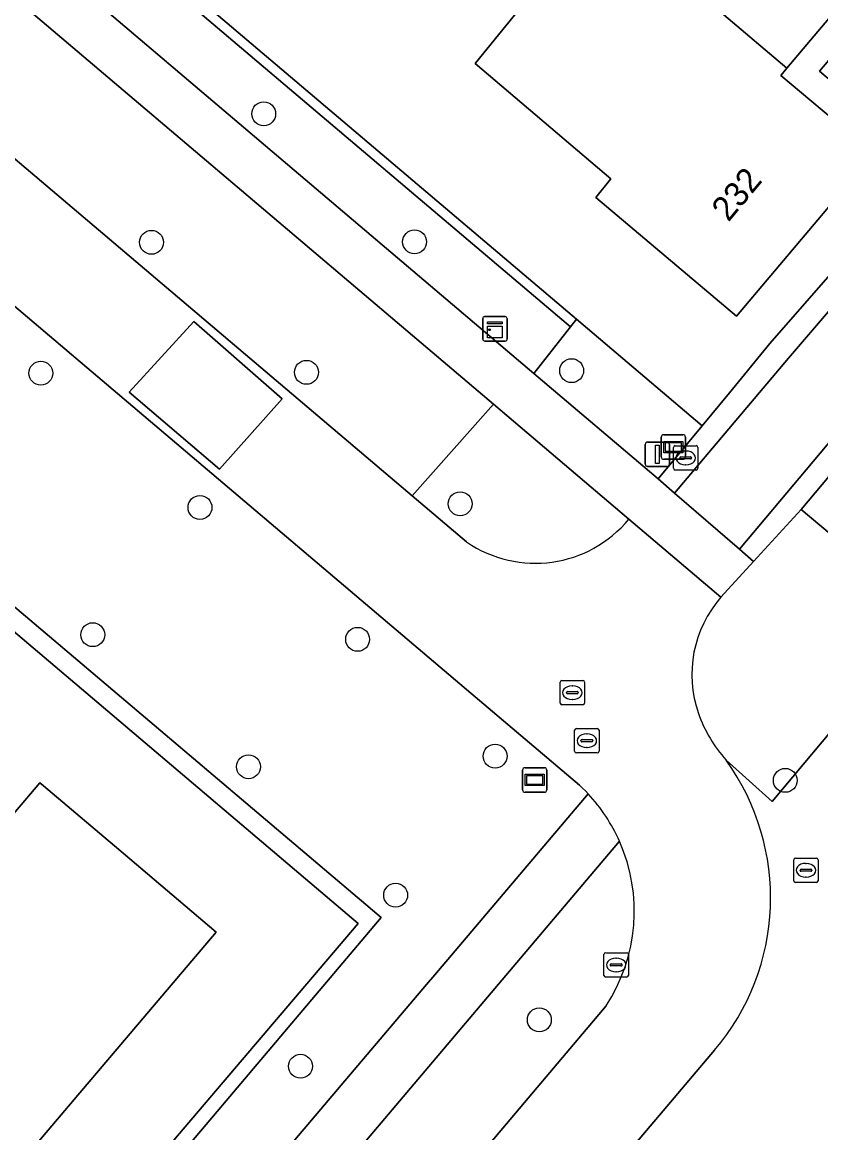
# Model space of a CAD drawing. Extents: x 156412 to 157779, y 382335 to 383768.
# Drawn here: x 157046.83 to 157079.52, y 382610.78 to 382656.24 of the extents above; entities that cross this region are included whole.
import ezdxf

# ---------------------------------------------------------------- set-up
doc = ezdxf.new("R2010")
doc.units = 0
for name, color, linetype in [('IMGEO_Berm_groen', 7, 'Continuous'), ('IMGEO_Boom', 7, 'Continuous'), ('IMGEO_Brandkraan', 7, 'Continuous'), ('IMGEO_Erf', 7, 'Continuous'), ('IMGEO_Groenvoorziening', 7, 'Continuous'), ('IMGEO_Haag', 7, 'Continuous'), ('IMGEO_Kast', 7, 'Continuous'), ('IMGEO_Kolk', 7, 'Continuous'), ('IMGEO_Lichtmast', 7, 'Continuous'), ('IMGEO_Pand', 7, 'Continuous'), ('IMGEO_Pand_nummerreeks', 7, 'Continuous'), ('IMGEO_Rijbaan_lokaal_open', 7, 'Continuous'), ('IMGEO_Rioolput', 7, 'Continuous'), ('IMGEO_Straatnaambord', 7, 'Continuous'), ('IMGEO_Verklikker', 7, 'Continuous'), ('IMGEO_Voetpad_open', 7, 'Continuous')]:
    doc.layers.add(name, color=color, linetype=linetype)

msp = doc.modelspace()

# ---------------------------------------------------------------- linework, layer by layer
at = {"layer": 'IMGEO_Berm_groen'}
for points in [[(157032.158, 382675.203), (157030.662, 382673.34), (157067.778, 382641.856), (157069.276, 382643.763)], [(157029.146, 382671.937), (157025.955, 382668.078), (157062.793, 382636.854), (157066.118, 382640.609)]]:
    msp.add_lwpolyline(points, close=True, dxfattribs=at)
for points in [[(157071.28, 382622.71), (157065.426, 382615.796), (157052.666, 382600.724), (157055.623, 382598.094), (157068.427, 382613.254)], [(157068.427, 382613.254), (157070.73, 382615.98)]]:
    msp.add_lwpolyline(points, dxfattribs=at)
msp.add_arc((157064.838, 382619.849), 7.049, 326.7101, 23.9458, dxfattribs=at)
at = {"layer": 'IMGEO_Boom'}
for centre in [(157056.713, 382652.489), (157052.12, 382647.227), (157062.89, 382647.249), (157047.588, 382641.872), (157058.462, 382641.906), (157069.32, 382641.974), (157054.104, 382636.376), (157064.757, 382636.526), (157049.713, 382631.167), (157060.558, 382630.977), (157066.185, 382626.198), (157056.089, 382625.763), (157078.066, 382625.205), (157062.114, 382620.504), (157067.997, 382615.401), (157058.221, 382613.503)]:
    msp.add_circle(centre, 0.489, dxfattribs=at)
at = {"layer": 'IMGEO_Brandkraan'}
for p, q in [((157073.489, 382637.978), (157073.489, 382638.83)), ((157073.564, 382638.904), (157074.416, 382638.904)), ((157073.977, 382638.684), (157074.002, 382638.684)), ((157074.49, 382638.83), (157074.49, 382637.978)), ((157073.748, 382638.398), (157073.748, 382638.41)), ((157074.186, 382638.361), (157073.788, 382638.361)), ((157073.791, 382638.447), (157074.189, 382638.447)), ((157074.232, 382638.41), (157074.232, 382638.398)), ((157074.416, 382637.904), (157073.564, 382637.904)), ((157074, 382638.124), (157073.975, 382638.124))]:
    msp.add_line(p, q, dxfattribs=at)
for points in [[(157073.489, 382637.978), (157073.489, 382638.83)], [(157073.564, 382638.904), (157074.416, 382638.904)], [(157074.49, 382638.83), (157074.49, 382637.978)], [(157074.416, 382637.904), (157073.564, 382637.904)]]:
    msp.add_lwpolyline(points, dxfattribs=at)
for centre, radius, start, end in [((157073.566, 382638.828), 0.0765, 91.552, 178.448), ((157073.566, 382638.828), 0.0765, 91.552, 178.448), ((157074.414, 382638.828), 0.0765, 1.552, 88.448), ((157074.414, 382638.828), 0.0765, 1.552, 88.448), ((157073.788, 382638.407), 0.0403, 85.8775, 175.7526), ((157073.785, 382638.397), 0.0366, 178.938, 274.7102), ((157074.189, 382638.404), 0.043, 264.8664, 352.4533), ((157074.193, 382638.409), 0.0386, 1.7309, 96.639), ((157073.566, 382637.98), 0.0765, 181.552, 268.448), ((157073.566, 382637.98), 0.0765, 181.552, 268.448), ((157074.414, 382637.98), 0.0765, 271.552, 358.448), ((157074.414, 382637.98), 0.0765, 271.552, 358.448)]:
    msp.add_arc(centre, radius, start, end, dxfattribs=at)
for centre, major_axis, ratio, start_param, end_param in [((157073.976, 382638.404), (-0.387, 0.002), 0.722429, 4.712389, 7.853982), ((157074.001, 382638.404), (-0.39, 0.002), 0.717154, 1.570796, 4.712389)]:
    msp.add_ellipse(centre, major_axis=major_axis, ratio=ratio, start_param=start_param, end_param=end_param, dxfattribs=at)
at = {"layer": 'IMGEO_Erf'}
for points in [[(157086.52, 382645.573), (157081.52, 382639.615), (157078.713, 382636.298), (157083.884, 382631.949), (157100.928, 382617.614), (157154.388, 382680.475), (157057.061, 382763.075), (157025.206, 382732.962), (157021.009, 382728.308), (156999.775, 382703.233), (157017.757, 382688.01), (157023.217, 382683.387), (157030.997, 382692.595)], [(157082.363, 382651.78), (157079.465, 382654.239), (157116.559, 382697.961)], [(157035.027, 382689.136), (157027.21, 382679.918), (157032.409, 382675.515), (157069.523, 382644.078), (157074.665, 382639.722), (157075.781, 382641.07), (157077.434, 382643.091), (157082.571, 382648.95)], [(157081.486, 382658.344), (157078.125, 382654.361), (157077.888, 382654.049), (157081.687, 382650.856), (157076.065, 382644.201), (157070.314, 382649.055), (157070.928, 382649.821), (157065.364, 382654.546), (157067.587, 382657.281), (157062.243, 382661.812), (157065.234, 382665.289), (157068.122, 382668.791), (157065.791, 382670.77), (157068.85, 382674.35), (157072.092, 382678.238), (157075.141, 382675.666), (157078.403, 382679.344), (157075.29, 382681.947), (157078.557, 382685.87), (157081.708, 382683.246)], [(157032.018, 382606.037), (157033.314, 382604.947), (157032.946, 382604.52), (157041.703, 382597.123), (157047.972, 382604.539), (157048.196, 382604.798), (157060.586, 382619.348), (157029.826, 382645.416), (156987.205, 382681.476), (156986.214, 382682.315), (156984.143, 382684.067), (156942.915, 382635.543), (156901.626, 382586.899), (156977.949, 382522.266), (156980.608, 382525.348), (156995.995, 382543.705), (156987.057, 382551.292)], [(157046.553, 382623.934), (157047.549, 382625.107), (157047.699, 382624.977), (157050.957, 382622.22), (157054.766, 382618.997), (157052.541, 382616.375), (157039.552, 382601.073)]]:
    msp.add_lwpolyline(points, dxfattribs=at)
at = {"layer": 'IMGEO_Groenvoorziening'}
for points in [[(157011.707, 382738.044), (157006.52, 382732.171), (157001.661, 382726.453), (157000, 382724.503), (156991.453, 382714.46), (156988.32, 382710.777), (156987.641, 382709.812), (157015.939, 382685.815), (157017.374, 382687.547), (156998.927, 382703.165), (157024.771, 382733.376), (157057.039, 382763.88), (157155.234, 382680.544), (157100.998, 382616.771), (157083.499, 382631.489), (157081.911, 382629.591), (157080.851, 382628.303), (157077.523, 382624.341), (157075.646, 382626.03)], [(157050.846, 382602.075), (157063.375, 382616.844), (157063.715, 382617.245), (157069.998, 382624.651), (157069.882, 382624.773), (157069.763, 382624.892), (157069.641, 382625.008), (157065.187, 382628.768), (156986.935, 382695.142)], [(156900.751, 382586.801), (156984.174, 382685.107), (156986.719, 382682.899), (156986.444, 382682.612), (156986.214, 382682.315), (156987.205, 382681.476), (156987.43, 382681.751), (156987.719, 382682.101), (157061.516, 382619.589), (157048.46, 382604.143)], [(157066.118, 382640.609), (157062.793, 382636.854), (157065.019, 382634.963)], [(157071.666, 382635.901), (157066.118, 382640.609)], [(157083.499, 382631.489), (157083.884, 382631.949), (157078.713, 382636.298), (157076.761, 382634.16), (157075.428, 382632.701)], [(157075.646, 382626.03), (157077.523, 382624.341), (157080.851, 382628.303), (157081.911, 382629.591), (157083.499, 382631.489)], [(157075.166, 382614.156), (157051.486, 382586.188), (157058.945, 382580.128), (157069.412, 382591.686)]]:
    msp.add_lwpolyline(points, dxfattribs=at)
for points in [[(156987.719, 382682.101), (156987.43, 382681.751), (156987.205, 382681.476), (157029.826, 382645.416), (157060.586, 382619.348), (157048.196, 382604.798), (157047.972, 382604.539), (157048.46, 382604.143), (157061.516, 382619.589)], [(157032.409, 382675.515), (157032.158, 382675.203), (157069.276, 382643.763), (157069.523, 382644.078)], [(157069.523, 382644.078), (157069.276, 382643.763), (157067.778, 382641.856), (157072.861, 382637.544), (157074.665, 382639.722)]]:
    msp.add_lwpolyline(points, close=True, dxfattribs=at)
for centre, radius, start, end in [((157067.83, 382639.061), 4.969, 235.5447, 320.5199), ((157079.072, 382629.53), 4.831, 138.9681, 199.1635), ((157079.941, 382629.876), 5.765, 199.5801, 221.8442), ((157067.834, 382620.399), 9.63, 319.5862, 35.784)]:
    msp.add_arc(centre, radius, start, end, dxfattribs=at)
at = {"layer": 'IMGEO_Haag'}
for points in [[(156987.719, 382682.101), (156987.43, 382681.751), (156987.205, 382681.476), (157029.826, 382645.416), (157060.586, 382619.348), (157048.196, 382604.798), (157047.972, 382604.539), (157048.46, 382604.143), (157061.516, 382619.589)], [(157032.409, 382675.515), (157032.158, 382675.203), (157069.276, 382643.763), (157069.523, 382644.078)], [(157069.523, 382644.078), (157069.276, 382643.763), (157067.778, 382641.856), (157072.861, 382637.544), (157074.665, 382639.722)]]:
    msp.add_lwpolyline(points, close=True, dxfattribs=at)
for points in [[(157071.666, 382635.901), (157066.118, 382640.609), (157062.793, 382636.854), (157065.019, 382634.963)], [(157083.884, 382631.949), (157078.713, 382636.298), (157076.761, 382634.16), (157075.428, 382632.701)], [(157075.646, 382626.03), (157077.523, 382624.341), (157080.851, 382628.303), (157081.911, 382629.591), (157083.499, 382631.489), (157083.884, 382631.949)]]:
    msp.add_lwpolyline(points, dxfattribs=at)
for centre, radius, start, end in [((157067.83, 382639.061), 4.969, 235.5447, 320.5199), ((157079.072, 382629.53), 4.831, 138.9681, 199.1635), ((157079.941, 382629.876), 5.765, 199.5801, 221.8442)]:
    msp.add_arc(centre, radius, start, end, dxfattribs=at)
at = {"layer": 'IMGEO_Kast'}
for p, q in [((157065.754, 382644.187), (157066.595, 382644.187)), ((157066.595, 382644.187), (157065.754, 382644.187)), ((157066.679, 382644.112), (157066.679, 382643.271)), ((157066.679, 382643.271), (157066.679, 382644.112)), ((157065.679, 382643.262), (157065.679, 382644.103)), ((157065.679, 382644.103), (157065.679, 382643.262)), ((157066.604, 382643.187), (157065.763, 382643.187)), ((157065.763, 382643.187), (157066.604, 382643.187))]:
    msp.add_line(p, q, dxfattribs=at)
for points in [[(157065.874, 382643.977), (157066.474, 382643.977), (157066.474, 382643.892), (157065.874, 382643.892), (157065.874, 382643.977)], [(157065.874, 382643.802), (157066.474, 382643.802), (157066.474, 382643.313), (157065.874, 382643.313), (157065.874, 382643.802)]]:
    msp.add_lwpolyline(points, dxfattribs=at)
msp.add_circle((157065.958, 382643.651), 0.0377, dxfattribs=at)
for centre, start, end in [((157065.757, 382644.109), 92.4484, 184.2845), ((157065.757, 382644.109), 92.4484, 184.2845), ((157066.601, 382644.109), 2.4484, 94.2845), ((157066.601, 382644.109), 2.4484, 94.2845), ((157065.757, 382643.265), 182.4484, 274.2845), ((157065.757, 382643.265), 182.4484, 274.2845), ((157066.601, 382643.265), 272.4484, 4.2845), ((157066.601, 382643.265), 272.4484, 4.2845)]:
    msp.add_arc(centre, 0.0779, start, end, dxfattribs=at)
at = {"layer": 'IMGEO_Kolk'}
for p, q in [((157070.642, 382617.224), (157070.642, 382618.076)), ((157070.717, 382618.15), (157071.569, 382618.15)), ((157071.13, 382617.93), (157071.155, 382617.93)), ((157071.643, 382618.076), (157071.643, 382617.224)), ((157070.901, 382617.644), (157070.901, 382617.656)), ((157071.339, 382617.607), (157070.941, 382617.607)), ((157070.944, 382617.693), (157071.342, 382617.693)), ((157071.153, 382617.37), (157071.128, 382617.37)), ((157071.385, 382617.656), (157071.385, 382617.644)), ((157071.569, 382617.15), (157070.717, 382617.15))]:
    msp.add_line(p, q, dxfattribs=at)
for points in [[(157070.642, 382617.224), (157070.642, 382618.076)], [(157070.717, 382618.15), (157071.569, 382618.15)], [(157071.643, 382618.076), (157071.643, 382617.224)], [(157071.569, 382617.15), (157070.717, 382617.15)]]:
    msp.add_lwpolyline(points, dxfattribs=at)
for centre, radius, start, end in [((157070.719, 382618.074), 0.0765, 91.552, 178.448), ((157070.719, 382618.074), 0.0765, 91.552, 178.448), ((157071.567, 382618.074), 0.0765, 1.552, 88.448), ((157071.567, 382618.074), 0.0765, 1.552, 88.448), ((157070.941, 382617.653), 0.0403, 85.8775, 175.7526), ((157070.938, 382617.643), 0.0366, 178.938, 274.7102), ((157071.342, 382617.65), 0.043, 264.8664, 352.4533), ((157071.346, 382617.655), 0.0386, 1.7309, 96.639), ((157070.719, 382617.226), 0.0765, 181.552, 268.448), ((157070.719, 382617.226), 0.0765, 181.552, 268.448), ((157071.567, 382617.226), 0.0765, 271.552, 358.448), ((157071.567, 382617.226), 0.0765, 271.552, 358.448)]:
    msp.add_arc(centre, radius, start, end, dxfattribs=at)
for centre, major_axis, ratio, start_param, end_param in [((157071.129, 382617.65), (-0.387, 0.002), 0.722429, 4.712389, 7.853982), ((157071.154, 382617.65), (-0.39, 0.002), 0.717154, 1.570796, 4.712389)]:
    msp.add_ellipse(centre, major_axis=major_axis, ratio=ratio, start_param=start_param, end_param=end_param, dxfattribs=at)
at = {"layer": 'IMGEO_Lichtmast'}
for p, q in [((157072.331, 382638.152), (157072.331, 382638.952)), ((157072.331, 382638.952), (157072.331, 382638.152)), ((157072.431, 382639.052), (157073.221, 382639.052)), ((157073.221, 382639.052), (157072.431, 382639.052)), ((157073.321, 382638.952), (157073.321, 382638.152)), ((157073.321, 382638.152), (157073.321, 382638.952)), ((157073.221, 382638.052), (157072.431, 382638.052)), ((157072.431, 382638.052), (157073.221, 382638.052))]:
    msp.add_line(p, q, dxfattribs=at)
msp.add_lwpolyline([(157072.751, 382638.927), (157072.901, 382638.927), (157072.901, 382638.177), (157072.751, 382638.177), (157072.751, 382638.927)], dxfattribs=at)
for centre, start, end in [((157072.431, 382638.952), 90, 180), ((157072.431, 382638.952), 90, 180), ((157073.221, 382638.952), 0, 90), ((157073.221, 382638.952), 360, 90), ((157072.431, 382638.152), 180, 270), ((157072.431, 382638.152), 180, 270), ((157073.221, 382638.152), 270, 0), ((157073.221, 382638.152), 270, 0)]:
    msp.add_arc(centre, 0.1, start, end, dxfattribs=at)
at = {"layer": 'IMGEO_Pand'}
for points in [[(157068.85, 382674.35), (157065.791, 382670.77), (157068.122, 382668.791), (157065.234, 382665.289), (157078.125, 382654.361), (157081.486, 382658.344), (157081.281, 382658.516), (157076.887, 382662.197), (157079.646, 382665.434)], [(157065.234, 382665.289), (157062.243, 382661.812), (157067.587, 382657.281), (157065.364, 382654.546), (157070.928, 382649.821), (157070.314, 382649.055), (157076.065, 382644.201), (157081.687, 382650.856), (157077.888, 382654.049), (157078.125, 382654.361)], [(157046.553, 382623.934), (157035.583, 382610.995), (157032.351, 382607.17), (157039.552, 382601.073), (157052.541, 382616.375), (157054.766, 382618.997), (157050.957, 382622.22), (157047.699, 382624.977), (157047.549, 382625.107)]]:
    msp.add_lwpolyline(points, close=True, dxfattribs=at)
at = {"layer": 'IMGEO_Rijbaan_lokaal_open'}
for points in [[(157065.019, 382634.963), (157062.793, 382636.854), (157025.955, 382668.078), (157024.906, 382668.973), (157013.538, 382678.633), (157012.644, 382679.392), (157011.394, 382680.454), (156989.941, 382698.673), (156986.935, 382695.142), (157065.187, 382628.768), (157069.641, 382625.008), (157069.763, 382624.892), (157069.882, 382624.773), (157069.998, 382624.651)], [(157083.187, 382648.317), (157078.193, 382642.479), (157073.524, 382636.956), (157076.186, 382634.672), (157080.854, 382640.215), (157085.852, 382646.157)], [(157075.428, 382632.701), (157071.666, 382635.901)], [(157070.73, 382615.98), (157068.427, 382613.254), (157055.623, 382598.094), (157051.6, 382593.33)], [(157026.802, 382557.033), (157050.943, 382585.546), (157051.486, 382586.188), (157075.166, 382614.156)]]:
    msp.add_lwpolyline(points, dxfattribs=at)
for points in [[(157051.21, 382641.089), (157054.909, 382637.941), (157057.471, 382640.825), (157053.856, 382643.983)], [(157051.21, 382641.089), (157053.856, 382643.983), (157057.471, 382640.825), (157054.909, 382637.941)]]:
    msp.add_lwpolyline(points, close=True, dxfattribs=at)
for centre, radius, start, end in [((157067.83, 382639.061), 4.969, 235.5447, 320.5199), ((157079.072, 382629.53), 4.831, 138.9681, 199.1635), ((157079.941, 382629.876), 5.765, 199.5801, 221.8442), ((157067.834, 382620.399), 9.63, 319.5862, 35.784), ((157064.856, 382619.861), 7.027, 23.9174, 42.9709), ((157064.838, 382619.849), 7.049, 326.7101, 23.9458)]:
    msp.add_arc(centre, radius, start, end, dxfattribs=at)
at = {"layer": 'IMGEO_Rioolput'}
for p, q in [((157068.849, 382628.369), (157068.849, 382629.221)), ((157068.924, 382629.295), (157069.776, 382629.295)), ((157069.85, 382629.221), (157069.85, 382628.369)), ((157069.108, 382628.789), (157069.108, 382628.801)), ((157069.546, 382628.752), (157069.148, 382628.752)), ((157069.151, 382628.838), (157069.549, 382628.838)), ((157069.337, 382629.075), (157069.362, 382629.075)), ((157069.592, 382628.801), (157069.592, 382628.789)), ((157069.776, 382628.295), (157068.924, 382628.295)), ((157069.36, 382628.515), (157069.335, 382628.515)), ((157069.517, 382627.328), (157070.369, 382627.328)), ((157069.442, 382626.402), (157069.442, 382627.254)), ((157069.744, 382626.871), (157070.142, 382626.871)), ((157069.93, 382627.108), (157069.955, 382627.108)), ((157070.443, 382627.254), (157070.443, 382626.402)), ((157069.701, 382626.822), (157069.701, 382626.834)), ((157070.139, 382626.785), (157069.741, 382626.785)), ((157069.953, 382626.548), (157069.928, 382626.548)), ((157070.185, 382626.834), (157070.185, 382626.822)), ((157070.369, 382626.328), (157069.517, 382626.328)), ((157078.411, 382621.099), (157078.411, 382621.951)), ((157078.486, 382622.025), (157079.338, 382622.025)), ((157079.412, 382621.951), (157079.412, 382621.099)), ((157078.67, 382621.519), (157078.67, 382621.531)), ((157079.108, 382621.482), (157078.71, 382621.482)), ((157078.713, 382621.568), (157079.111, 382621.568)), ((157078.899, 382621.805), (157078.924, 382621.805)), ((157079.154, 382621.531), (157079.154, 382621.519)), ((157079.338, 382621.025), (157078.486, 382621.025)), ((157078.922, 382621.245), (157078.897, 382621.245))]:
    msp.add_line(p, q, dxfattribs=at)
for points in [[(157068.849, 382628.369), (157068.849, 382629.221)], [(157068.924, 382629.295), (157069.776, 382629.295)], [(157069.85, 382629.221), (157069.85, 382628.369)], [(157069.776, 382628.295), (157068.924, 382628.295)], [(157069.517, 382627.328), (157070.369, 382627.328)], [(157069.442, 382626.402), (157069.442, 382627.254)], [(157070.443, 382627.254), (157070.443, 382626.402)], [(157070.369, 382626.328), (157069.517, 382626.328)], [(157078.411, 382621.099), (157078.411, 382621.951)], [(157078.486, 382622.025), (157079.338, 382622.025)], [(157079.412, 382621.951), (157079.412, 382621.099)], [(157079.338, 382621.025), (157078.486, 382621.025)]]:
    msp.add_lwpolyline(points, dxfattribs=at)
for centre, radius, start, end in [((157068.926, 382629.219), 0.0765, 91.552, 178.448), ((157068.926, 382629.219), 0.0765, 91.552, 178.448), ((157069.774, 382629.219), 0.0765, 1.552, 88.448), ((157069.774, 382629.219), 0.0765, 1.552, 88.448), ((157069.148, 382628.798), 0.0403, 85.8775, 175.7526), ((157069.145, 382628.788), 0.0366, 178.938, 274.7102), ((157069.549, 382628.795), 0.043, 264.8664, 352.4533), ((157069.553, 382628.8), 0.0386, 1.7309, 96.639), ((157068.926, 382628.371), 0.0765, 181.552, 268.448), ((157068.926, 382628.371), 0.0765, 181.552, 268.448), ((157069.774, 382628.371), 0.0765, 271.552, 358.448), ((157069.774, 382628.371), 0.0765, 271.552, 358.448), ((157069.519, 382627.252), 0.0765, 91.552, 178.448), ((157069.519, 382627.252), 0.0765, 91.552, 178.448), ((157070.367, 382627.252), 0.0765, 1.552, 88.448), ((157070.367, 382627.252), 0.0765, 1.552, 88.448), ((157069.741, 382626.831), 0.0403, 85.8775, 175.7526), ((157070.146, 382626.833), 0.0386, 1.7309, 96.639), ((157069.519, 382626.404), 0.0765, 181.552, 268.448), ((157069.519, 382626.404), 0.0765, 181.552, 268.448), ((157069.738, 382626.821), 0.0366, 178.938, 274.7102), ((157070.142, 382626.828), 0.043, 264.8664, 352.4533), ((157070.367, 382626.404), 0.0765, 271.552, 358.448), ((157070.367, 382626.404), 0.0765, 271.552, 358.448), ((157078.488, 382621.949), 0.0765, 91.552, 178.448), ((157078.488, 382621.949), 0.0765, 91.552, 178.448), ((157079.336, 382621.949), 0.0765, 1.552, 88.448), ((157079.336, 382621.949), 0.0765, 1.552, 88.448), ((157078.71, 382621.528), 0.0403, 85.8775, 175.7526), ((157078.707, 382621.518), 0.0366, 178.938, 274.7102), ((157079.111, 382621.525), 0.043, 264.8664, 352.4533), ((157079.115, 382621.53), 0.0386, 1.7309, 96.639), ((157078.488, 382621.101), 0.0765, 181.552, 268.448), ((157078.488, 382621.101), 0.0765, 181.552, 268.448), ((157079.336, 382621.101), 0.0765, 271.552, 358.448), ((157079.336, 382621.101), 0.0765, 271.552, 358.448)]:
    msp.add_arc(centre, radius, start, end, dxfattribs=at)
for centre, major_axis, ratio, start_param, end_param in [((157069.336, 382628.795), (-0.387, 0.002), 0.722429, 4.712389, 7.853982), ((157069.361, 382628.795), (-0.39, 0.002), 0.717154, 1.570796, 4.712389), ((157069.929, 382626.828), (-0.387, 0.002), 0.722429, 4.712389, 7.853982), ((157069.954, 382626.828), (-0.39, 0.002), 0.717154, 1.570796, 4.712389), ((157078.898, 382621.525), (-0.387, 0.002), 0.722429, 4.712389, 7.853982), ((157078.923, 382621.525), (-0.39, 0.002), 0.717154, 1.570796, 4.712389)]:
    msp.add_ellipse(centre, major_axis=major_axis, ratio=ratio, start_param=start_param, end_param=end_param, dxfattribs=at)
at = {"layer": 'IMGEO_Straatnaambord'}
for p, q in [((157067.312, 382624.82), (157067.312, 382625.62)), ((157067.312, 382625.62), (157067.312, 382624.82)), ((157067.412, 382625.72), (157068.202, 382625.72)), ((157068.202, 382625.72), (157067.412, 382625.72)), ((157068.302, 382625.62), (157068.302, 382624.82)), ((157068.302, 382624.82), (157068.302, 382625.62)), ((157068.202, 382624.72), (157067.412, 382624.72)), ((157067.412, 382624.72), (157068.202, 382624.72))]:
    msp.add_line(p, q, dxfattribs=at)
for points in [[(157067.413, 382625.452), (157068.201, 382625.452), (157068.201, 382624.988), (157067.413, 382624.988), (157067.413, 382625.452)], [(157067.478, 382625.387), (157067.478, 382625.053), (157068.136, 382625.053), (157068.136, 382625.387), (157067.478, 382625.387)]]:
    msp.add_lwpolyline(points, dxfattribs=at)
for centre, start, end in [((157067.412, 382625.62), 90, 180), ((157067.412, 382625.62), 90, 180), ((157068.202, 382625.62), 0, 90), ((157068.202, 382625.62), 360, 90), ((157067.412, 382624.82), 180, 270), ((157067.412, 382624.82), 180, 270), ((157068.202, 382624.82), 270, 0), ((157068.202, 382624.82), 270, 0)]:
    msp.add_arc(centre, 0.1, start, end, dxfattribs=at)
at = {"layer": 'IMGEO_Verklikker'}
for p, q in [((157072.987, 382638.449), (157072.987, 382639.249)), ((157072.987, 382639.249), (157072.987, 382638.449)), ((157073.087, 382639.349), (157073.877, 382639.349)), ((157073.877, 382639.349), (157073.087, 382639.349)), ((157073.977, 382639.249), (157073.977, 382638.449)), ((157073.977, 382638.449), (157073.977, 382639.249)), ((157073.877, 382638.349), (157073.087, 382638.349)), ((157073.087, 382638.349), (157073.877, 382638.349))]:
    msp.add_line(p, q, dxfattribs=at)
for points in [[(157073.088, 382639.081), (157073.876, 382639.081), (157073.876, 382638.617), (157073.088, 382638.617), (157073.088, 382639.081)], [(157073.153, 382639.016), (157073.153, 382638.682), (157073.811, 382638.682), (157073.811, 382639.016), (157073.153, 382639.016)]]:
    msp.add_lwpolyline(points, dxfattribs=at)
for centre, start, end in [((157073.087, 382639.249), 90, 180), ((157073.087, 382639.249), 90, 180), ((157073.877, 382639.249), 0, 90), ((157073.877, 382639.249), 360, 90), ((157073.087, 382638.449), 180, 270), ((157073.087, 382638.449), 180, 270), ((157073.877, 382638.449), 270, 0), ((157073.877, 382638.449), 270, 0)]:
    msp.add_arc(centre, 0.1, start, end, dxfattribs=at)
at = {"layer": 'IMGEO_Voetpad_open'}
for points in [[(156986.78, 382707.845), (157014.586, 382684.289), (157020.153, 382679.574), (157024.016, 382676.279), (157029.146, 382671.937), (157066.118, 382640.609), (157071.666, 382635.901), (157075.428, 382632.701), (157076.761, 382634.16), (157076.186, 382634.672), (157073.524, 382636.956), (157072.861, 382637.544), (157067.778, 382641.856), (157030.662, 382673.34)], [(157089.335, 382645.82), (157092.239, 382643.346), (157129.305, 382687.146), (157116.559, 382697.961), (157079.465, 382654.239), (157082.363, 382651.78)], [(157082.571, 382648.95), (157077.434, 382643.091), (157075.781, 382641.07), (157074.665, 382639.722), (157072.861, 382637.544), (157073.524, 382636.956), (157078.193, 382642.479), (157083.187, 382648.317)], [(157085.852, 382646.157), (157080.854, 382640.215), (157076.186, 382634.672), (157076.761, 382634.16), (157078.713, 382636.298), (157081.52, 382639.615), (157086.52, 382645.573)], [(157069.998, 382624.651), (157063.715, 382617.245), (157063.375, 382616.844), (157050.846, 382602.075), (157044.581, 382594.691), (157043.996, 382594.008), (157041.599, 382591.168), (157041.035, 382590.456), (157034.993, 382583.337), (157023.048, 382569.261), (157022.187, 382568.261)], [(157020.132, 382562.262), (157024.76, 382567.784), (157036.559, 382581.709), (157042.73, 382588.992), (157046.313, 382593.22), (157052.666, 382600.724), (157065.426, 382615.796), (157071.28, 382622.71)]]:
    msp.add_lwpolyline(points, dxfattribs=at)
msp.add_arc((157064.856, 382619.861), 7.027, 23.9174, 42.9709, dxfattribs=at)

# ---------------------------------------------------------------- texts
at = {"layer": 'IMGEO_Pand_nummerreeks'}
msp.add_text('232', height=1, rotation=50.2902, dxfattribs=at).set_placement((157075.738, 382648.028))

doc.saveas('drawing.dxf')
